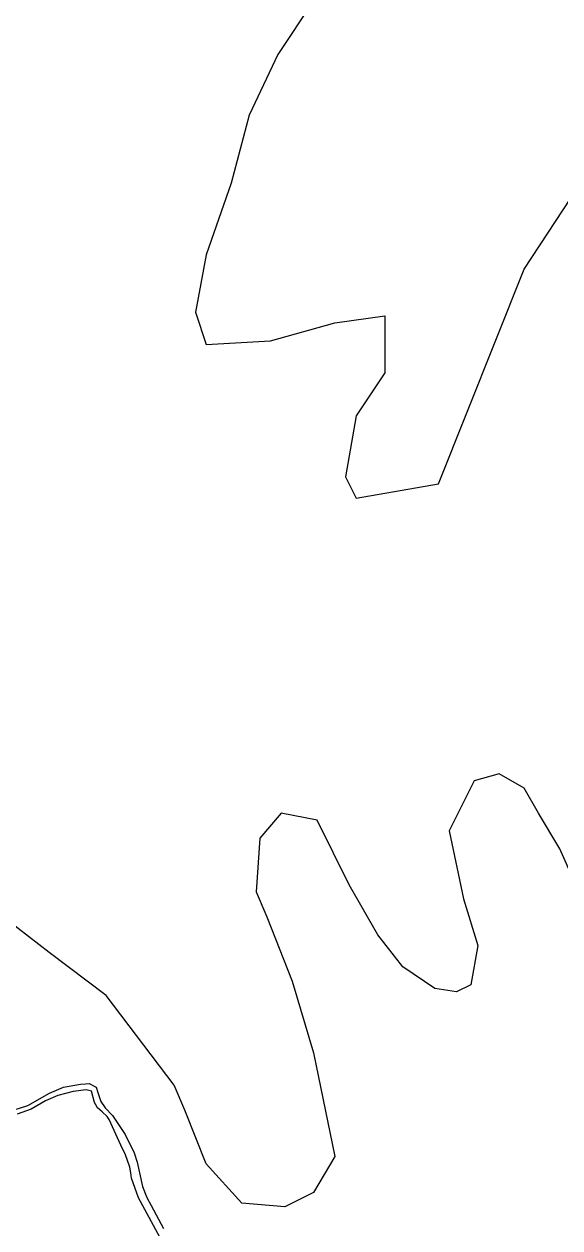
# Model space of a CAD drawing. Extents: x 3177385 to 3215275, y 903885 to 929304.
# Drawn here: x 3209822 to 3210422, y 910287 to 911633 of the extents above; entities that cross this region are included whole.
import ezdxf

# ---------------------------------------------------------------- set-up
doc = ezdxf.new("R2010")
doc.units = 0
doc.layers.add('V-SITE-VEGE', color=7, linetype='Continuous')
doc.layers.add('V-TOPO-SHOR', color=7, linetype='Continuous')

msp = doc.modelspace()

# ---------------------------------------------------------------- linework, layer by layer
at = {"layer": 'V-SITE-VEGE'}
for p, q in [((3210145.6, 911659.2), (3210105.6, 911599.2)), ((3210105.6, 911599.2), (3210073.6, 911531.2)), ((3210073.6, 911531.2), (3210053.6, 911455.1)), ((3210381.5, 911359.1), (3210457.5, 911475.1)), ((3210053.6, 911455.1), (3210025.6, 911375.1)), ((3210025.6, 911375.1), (3210013.6, 911311)), ((3210285.6, 911119), (3210381.5, 911359.1)), ((3210013.6, 911311), (3210025.6, 911275)), ((3210097.6, 911279), (3210169.6, 911299)), ((3210169.6, 911299), (3210225.6, 911307)), ((3210225.6, 911307), (3210225.6, 911243)), ((3210025.6, 911275), (3210097.6, 911279)), ((3210225.6, 911243), (3210193.6, 911195)), ((3210193.6, 911195), (3210181.6, 911127)), ((3210181.6, 911127), (3210193.6, 911102.9)), ((3210193.6, 911102.9), (3210285.6, 911119)), ((3210325.6, 910786.8), (3210297.6, 910730.8)), ((3210353.5, 910794.8), (3210325.6, 910786.8)), ((3210381.5, 910778.8), (3210353.5, 910794.8)), ((3210397.5, 910750.8), (3210381.5, 910778.8)), ((3210109.6, 910750.8), (3210085.6, 910722.8)), ((3210149.6, 910742.8), (3210109.6, 910750.8)), ((3210421.5, 910710.7), (3210397.5, 910750.8)), ((3210185.6, 910670.7), (3210149.6, 910742.8)), ((3210085.6, 910722.8), (3210081.6, 910662.7)), ((3210297.6, 910730.8), (3210313.6, 910654.7)), ((3210437.5, 910674.7), (3210421.5, 910710.7)), ((3209849.6, 910594.7), (3209741.7, 910678.7)), ((3210217.6, 910614.7), (3210185.6, 910670.7)), ((3210081.6, 910662.7), (3210093.6, 910634.7)), ((3210313.6, 910654.7), (3210329.6, 910602.7)), ((3210093.6, 910634.7), (3210121.6, 910562.7)), ((3210245.6, 910578.7), (3210217.6, 910614.7)), ((3210329.6, 910602.7), (3210321.6, 910558.7)), ((3209913.6, 910546.7), (3209849.6, 910594.7)), ((3210281.6, 910554.7), (3210245.6, 910578.7)), ((3210121.6, 910562.7), (3210145.6, 910482.6)), ((3210321.6, 910558.7), (3210305.6, 910550.7)), ((3209989.6, 910446.6), (3209913.6, 910546.7)), ((3210305.6, 910550.7), (3210281.6, 910554.7)), ((3210145.6, 910482.6), (3210169.6, 910366.6)), ((3210001.6, 910418.6), (3209989.6, 910446.6)), ((3210025.6, 910358.6), (3210001.6, 910418.6)), ((3210065.6, 910314.5), (3210025.6, 910358.6)), ((3210169.6, 910366.6), (3210145.6, 910326.6)), ((3210145.6, 910326.6), (3210113.6, 910310.5)), ((3210113.6, 910310.5), (3210065.6, 910314.5))]:
    msp.add_line(p, q, dxfattribs=at)
at = {"layer": 'V-TOPO-SHOR'}
for points in [[(3209802.5, 910416.3), (3209825.8, 910423.6), (3209850.3, 910437.7), (3209865.9, 910444.4), (3209884.8, 910447.6), (3209890.5, 910448.1), (3209894.4, 910448.2), (3209901.8, 910444.7), (3209902.3, 910444.4), (3209904.3, 910438.2), (3209907.7, 910428.1), (3209912.5, 910421), (3209920.5, 910412.6), (3209934.9, 910391.3), (3209937.6, 910385.7), (3209941.6, 910377.9), (3209944.8, 910370.7), (3209948.2, 910360.2), (3209954.1, 910333.2), (3209959.1, 910320.7), (3209964.1, 910312), (3209977.9, 910286.1)], [(3209976.4, 910271.8), (3209949.6, 910320.6), (3209942, 910342.4), (3209941.3, 910348.5), (3209940.1, 910354.6), (3209937.5, 910362.4), (3209935.2, 910368.4), (3209929.9, 910379.4), (3209917, 910408.1), (3209914.7, 910411.4), (3209909, 910416.6), (3209903.9, 910421.2), (3209901.9, 910424.4), (3209900.6, 910426.9), (3209897.2, 910439.6), (3209891, 910441.3), (3209876.7, 910439.4), (3209859.6, 910434.9), (3209845.5, 910428.8), (3209829.6, 910419.5), (3209814.1, 910414.1)]]:
    msp.add_lwpolyline(points, dxfattribs=at)

doc.saveas('drawing.dxf')
